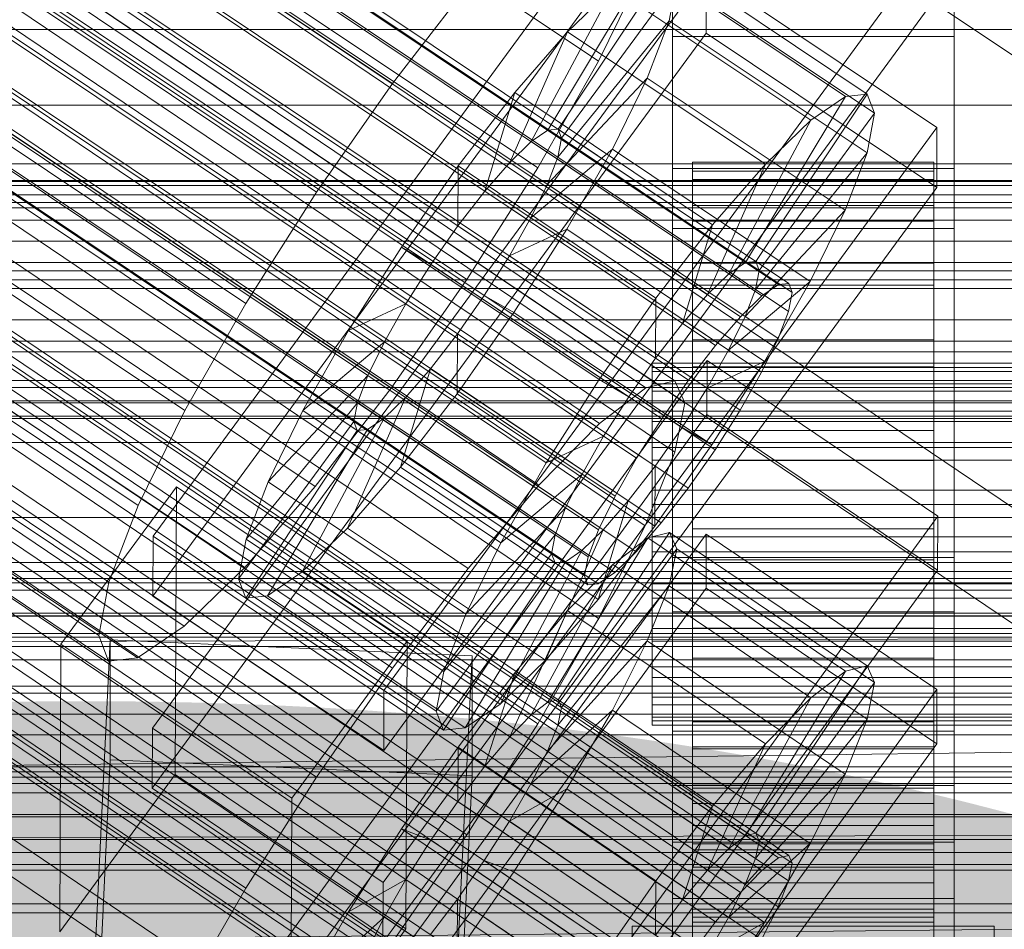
# Model space of a CAD drawing. Header units: millimetres. Extents: x -1970 to 61924, y -58230 to 6847.
# Tile 285 of 656: x -179 to -130, y -33231 to -33186. Entities that reach past the tile are written whole.
import ezdxf

# ---------------------------------------------------------------- set-up
doc = ezdxf.new("R2010")
doc.units = ezdxf.units.MM
for name, color, linetype, lineweight in [('COTAS_O', 1, 'Continuous', 0), ('frontal_C01', 7, 'Continuous', 0), ('frontal_C02', 7, 'Continuous', 0), ('frontal_C03', 7, 'Continuous', 0), ('frontal_secador', 7, 'Continuous', 0)]:
    doc.layers.add(name, color=color, linetype=linetype, lineweight=lineweight)
doc.dimstyles.new('R19_100', dxfattribs={"dimtxt": 250, "dimasz": 150, "dimexe": 150, "dimexo": 80, "dimgap": 100, "dimtad": 1, "dimtih": 1, "dimtoh": 1, "dimdsep": 46, "dimcen": 0.09, "dimadec": 0, "dimazin": 0, "dimtfac": 1, "dimtdec": 4, "dimtofl": 0, "dimtmove": 0, "dimatfit": 3, "dimfxl": 1, "dimtolj": 1, "dimtzin": 0, "dimarcsym": 0})

# ---------------------------------------------------------------- blocks, each defined once
blk = doc.blocks.new('DIM_R26_48')
at = {"layer": 'COTAS_O'}
for p, q in [((-650, -33700), (50, -33700)), ((50, -33700), (5, -33850)), ((50, -34900), (50, -33700)), ((50, -33700), (95, -33850)), ((50, -34900), (5, -34750)), ((50, -34900), (95, -34750)), ((-650, -34900), (50, -34900))]:
    blk.add_line(p, q, dxfattribs=at)
blk.add_text('1200 O', height=250, rotation=90, dxfattribs=at).set_placement((-50, -34300))

msp = doc.modelspace()

# ---------------------------------------------------------------- linework, layer by layer
at = {"layer": 'frontal_C01'}
for p, q in [((-331.181, -33079.124), (-146.872, -33203.459)), ((-332.629, -33079.473), (-148.32, -33203.808)), ((-330.692, -33080.214), (-146.383, -33204.548)), ((-334.938, -33081.238), (-150.629, -33205.573)), ((-355.53, -33082.938), (-141.731, -33227.166)), ((-355.017, -33082.814), (-141.218, -33227.043)), ((-331.197, -33082.669), (-146.887, -33207.003)), ((-356.348, -33083.564), (-142.549, -33227.792)), ((-354.844, -33083.201), (-141.045, -33227.429)), ((-355.022, -33084.07), (-141.224, -33228.299)), ((-337.95, -33084.299), (-153.641, -33208.633)), ((-357.415, -33084.648), (-143.617, -33228.876)), ((-355.541, -33085.365), (-141.742, -33229.593)), ((-358.659, -33086.117), (-144.861, -33230.346)), ((-332.659, -33086.321), (-148.35, -33210.656)), ((-356.363, -33086.995), (-142.565, -33231.223)), ((-146.196, -33232.1), (-359.995, -33087.872)), ((-341.461, -33088.446), (-157.152, -33212.78)), ((-357.434, -33088.851), (-143.635, -33233.079)), ((-361.332, -33089.791), (-147.533, -33234.02)), ((-358.68, -33090.805), (-144.881, -33235.033)), ((-334.981, -33090.923), (-150.672, -33215.258)), ((-362.578, -33091.746), (-148.779, -33235.974)), ((-360.017, -33092.725), (-146.218, -33236.953)), ((-363.648, -33093.601), (-149.85, -33237.829)), ((-160.922, -33217.731), (-345.231, -33093.397)), ((-361.352, -33094.479), (-147.554, -33238.707)), ((-364.471, -33095.232), (-150.672, -33239.46)), ((-362.596, -33095.948), (-148.798, -33240.177)), ((-338.003, -33096.16), (-153.694, -33220.495)), ((-364.989, -33096.526), (-151.191, -33240.754)), ((-363.664, -33097.033), (-149.865, -33241.261)), ((-365.168, -33097.396), (-151.369, -33241.624)), ((-364.995, -33097.782), (-151.196, -33242.01)), ((-364.482, -33097.658), (-150.683, -33241.887)), ((-349.002, -33098.815), (-164.693, -33223.149)), ((-341.52, -33101.675), (-157.211, -33226.01)), ((-352.519, -33104.33), (-168.21, -33228.665)), ((-345.291, -33107.093), (-160.982, -33231.428)), ((-355.541, -33109.567), (-171.232, -33233.902)), ((-349.061, -33112.044), (-164.752, -33236.379)), ((-130, -33209.806), (-228.298, -33143.494)), ((-228.298, -33149.274), (-130, -33215.586)), ((-342.5, -33189.755), (342.5, -33189.755)), ((342.5, -33195.462), (-342.5, -33195.462)), ((300, -33197.985), (-300, -33197.985)), ((300, -33202.015), (-300, -33202.015)), ((-172.809, -33240.291), (-145.277, -33202.437)), ((-145.289, -33205.133), (-145.277, -33202.437)), ((-145.277, -33202.437), (-133.809, -33210.173)), ((-148.32, -33203.808), (-146.872, -33203.459)), ((-146.872, -33203.459), (-146.383, -33204.548)), ((-150.629, -33205.573), (-148.32, -33203.808)), ((342.5, -33204.538), (-342.5, -33204.538)), ((-146.383, -33204.548), (-146.887, -33207.003)), ((-145.289, -33205.133), (-172.821, -33242.988)), ((-133.821, -33212.87), (-145.289, -33205.133)), ((-153.641, -33208.633), (-150.629, -33205.573)), ((-146.887, -33207.003), (-148.35, -33210.656)), ((-157.152, -33212.78), (-153.641, -33208.633)), ((342.5, -33210.245), (-342.5, -33210.245)), ((-133.809, -33210.173), (-161.341, -33248.028)), ((-133.809, -33210.173), (-133.821, -33212.87)), ((-148.35, -33210.656), (-150.672, -33215.258)), ((-172.847, -33248.919), (-145.315, -33211.065)), ((-153.199, -33219.43), (-148.226, -33211.252)), ((-152.686, -33219.306), (-147.143, -33210.991)), ((-148.226, -33211.252), (-149.953, -33212.573)), ((-147.143, -33210.991), (-148.226, -33211.252)), ((-148.226, -33211.252), (-138.396, -33217.883)), ((-147.143, -33210.991), (-137.313, -33217.622)), ((-146.777, -33211.806), (-147.143, -33210.991)), ((-145.327, -33213.761), (-145.315, -33211.065)), ((-145.315, -33211.065), (-133.847, -33218.801)), ((-152.513, -33219.692), (-146.777, -33211.806)), ((-147.155, -33213.642), (-146.777, -33211.806)), ((-146.777, -33211.806), (-136.948, -33218.437)), ((-147, -33214.932), (-147, -33212.235)), ((-147, -33212.235), (-133, -33212.235)), ((-147, -33258.458), (-147, -33212.235)), ((-133, -33212.235), (-133, -33214.932)), ((-133, -33212.235), (-133, -33258.458)), ((-160.922, -33217.731), (-157.152, -33212.78)), ((-154.017, -33220.055), (-149.953, -33212.573)), ((-149.953, -33212.573), (-152.207, -33214.862)), ((-149.953, -33212.573), (-140.123, -33219.204)), ((-161.353, -33250.724), (-133.821, -33212.87)), ((-145.327, -33213.761), (-172.859, -33251.615)), ((-152.692, -33220.562), (-147.155, -33213.642)), ((-148.249, -33216.375), (-147.155, -33213.642)), ((-147.155, -33213.642), (-137.325, -33220.274)), ((-133.859, -33221.497), (-145.327, -33213.761)), ((-155.085, -33221.14), (-152.207, -33214.862)), ((-152.207, -33214.862), (-154.833, -33217.964)), ((-150.672, -33215.258), (-153.694, -33220.495)), ((-152.207, -33214.862), (-142.377, -33221.493)), ((-133, -33214.932), (-147, -33214.932)), ((-147, -33214.932), (-147, -33261.154)), ((-133, -33261.154), (-133, -33214.932)), ((-153.21, -33221.857), (-148.249, -33216.375)), ((-149.985, -33219.817), (-148.249, -33216.375)), ((-148.249, -33216.375), (-138.419, -33223.006)), ((-137.313, -33217.622), (-142.856, -33225.937)), ((-138.396, -33217.883), (-137.313, -33217.622)), ((-137.313, -33217.622), (-136.948, -33218.437)), ((-164.693, -33223.149), (-160.922, -33217.731)), ((-154.833, -33217.964), (-157.653, -33221.667)), ((-156.329, -33222.609), (-154.833, -33217.964)), ((-154.833, -33217.964), (-145.003, -33224.595)), ((-138.396, -33217.883), (-143.369, -33226.061)), ((-140.123, -33219.204), (-138.396, -33217.883)), ((342.5, -33218.63), (-342.5, -33218.63)), ((-136.948, -33218.437), (-142.683, -33226.324)), ((-136.948, -33218.437), (-137.325, -33220.274)), ((-133.847, -33218.801), (-161.379, -33256.655)), ((-133.847, -33218.801), (-133.859, -33221.497)), ((-154.017, -33220.055), (-153.199, -33219.43)), ((-153.199, -33219.43), (-152.686, -33219.306)), ((-143.369, -33226.061), (-153.199, -33219.43)), ((-142.856, -33225.937), (-152.686, -33219.306)), ((-152.686, -33219.306), (-152.513, -33219.692)), ((-140.123, -33219.204), (-144.188, -33226.687)), ((-142.377, -33221.493), (-140.123, -33219.204)), ((-155.085, -33221.14), (-154.017, -33220.055)), ((-154.033, -33223.487), (-149.985, -33219.817)), ((-144.188, -33226.687), (-154.017, -33220.055)), ((-152.513, -33219.692), (-152.692, -33220.562)), ((-142.683, -33226.324), (-152.513, -33219.692)), ((-152.246, -33223.734), (-149.985, -33219.817)), ((-149.985, -33219.817), (-140.156, -33226.448)), ((-153.694, -33220.495), (-157.211, -33226.01)), ((-152.692, -33220.562), (-153.21, -33221.857)), ((-142.862, -33227.193), (-152.692, -33220.562)), ((-137.325, -33220.274), (-142.862, -33227.193)), ((-137.325, -33220.274), (-138.419, -33223.006)), ((-156.329, -33222.609), (-155.085, -33221.14)), ((-145.255, -33227.771), (-155.085, -33221.14)), ((-147, -33223.559), (-147, -33220.863)), ((-147, -33220.863), (-133, -33220.863)), ((-147, -33267.086), (-147, -33220.863)), ((-146, -33231.046), (-146, -33221.047)), ((-146, -33221.047), (-146, -33221.639)), ((-146, -33221.047), (-134, -33221.047)), ((-146, -33221.749), (-146, -33221.047)), ((-134, -33221.639), (-134, -33221.047)), ((-134, -33221.047), (-134, -33231.046)), ((-134, -33221.047), (-134, -33221.749)), ((-133, -33220.863), (-133, -33223.559)), ((-133, -33220.863), (-133, -33267.086)), ((-161.391, -33259.352), (-133.859, -33221.497)), ((-142.377, -33221.493), (-145.255, -33227.771)), ((-145.003, -33224.595), (-142.377, -33221.493)), ((-157.653, -33221.667), (-160.474, -33225.72)), ((-157.653, -33221.667), (-157.665, -33224.364)), ((-147.823, -33228.299), (-157.653, -33221.667)), ((-153.21, -33221.857), (-154.033, -33223.487)), ((-143.38, -33228.488), (-153.21, -33221.857)), ((-146, -33231.327), (-146, -33221.639)), ((-146, -33221.639), (-146, -33223.486)), ((-146, -33221.639), (-134, -33221.639)), ((-146, -33231.379), (-146, -33221.749)), ((-146, -33221.749), (-134, -33221.749)), ((-146, -33223.699), (-146, -33221.749)), ((-134, -33223.486), (-134, -33221.639)), ((-134, -33221.639), (-134, -33231.327)), ((-134, -33221.749), (-134, -33231.379)), ((-134, -33221.749), (-134, -33223.699)), ((-157.665, -33224.364), (-156.329, -33222.609)), ((-146.499, -33229.24), (-156.329, -33222.609)), ((-138.419, -33223.006), (-143.38, -33228.488)), ((-138.419, -33223.006), (-140.156, -33226.448)), ((342.5, -33223.469), (-342.5, -33223.469)), ((-168.21, -33228.665), (-164.693, -33223.149)), ((-154.033, -33223.487), (-155.103, -33225.343)), ((-144.203, -33230.118), (-154.033, -33223.487)), ((-133, -33223.559), (-147, -33223.559)), ((-147, -33223.559), (-147, -33269.782)), ((-146, -33232.201), (-146, -33223.486)), ((-146, -33223.486), (-146, -33226.461)), ((-146, -33223.486), (-134, -33223.486)), ((-134, -33226.461), (-134, -33223.486)), ((-134, -33223.486), (-134, -33232.201)), ((-133, -33269.782), (-133, -33223.559)), ((-155.103, -33225.343), (-152.246, -33223.734)), ((-154.877, -33227.86), (-152.246, -33223.734)), ((-152.246, -33223.734), (-142.416, -33230.366)), ((-146, -33232.302), (-146, -33223.699)), ((-146, -33223.699), (-134, -33223.699)), ((-146, -33226.762), (-146, -33223.699)), ((-134, -33223.699), (-134, -33232.302)), ((-134, -33223.699), (-134, -33226.762)), ((-159.001, -33226.283), (-157.665, -33224.364)), ((-157.665, -33224.364), (-147.835, -33230.995)), ((-147.823, -33228.299), (-145.003, -33224.595)), ((-145.003, -33224.595), (-146.499, -33229.24)), ((-155.103, -33225.343), (-156.35, -33227.297)), ((-145.274, -33231.974), (-155.103, -33225.343)), ((-160.474, -33225.72), (-163.105, -33229.846)), ((-157.211, -33226.01), (-160.982, -33231.428)), ((-159.001, -33226.283), (-160.474, -33225.72)), ((-160.474, -33225.72), (-150.644, -33232.351)), ((-142.856, -33225.937), (-143.369, -33226.061)), ((-142.683, -33226.324), (-142.856, -33225.937)), ((-160.247, -33228.238), (-159.001, -33226.283)), ((-149.171, -33232.914), (-159.001, -33226.283)), ((-146, -33233.611), (-146, -33226.461)), ((-146, -33226.461), (-146, -33230.362)), ((-146, -33226.461), (-134, -33226.461)), ((-140.156, -33226.448), (-144.203, -33230.118)), ((-143.369, -33226.061), (-144.188, -33226.687)), ((-142.862, -33227.193), (-142.683, -33226.324)), ((-140.156, -33226.448), (-142.416, -33230.366)), ((-134, -33230.362), (-134, -33226.461)), ((-134, -33226.461), (-134, -33233.611)), ((-146, -33233.753), (-146, -33226.762)), ((-146, -33226.762), (-134, -33226.762)), ((-146, -33230.73), (-146, -33226.762)), ((-144.188, -33226.687), (-145.255, -33227.771)), ((-134, -33226.762), (-134, -33233.753)), ((-134, -33226.762), (-134, -33230.73)), ((-156.35, -33227.297), (-157.686, -33229.217)), ((-156.35, -33227.297), (-154.877, -33227.86)), ((-146.52, -33233.928), (-156.35, -33227.297)), ((-143.38, -33228.488), (-142.862, -33227.193)), ((-142.549, -33227.792), (-141.731, -33227.166)), ((-141.731, -33227.166), (-141.218, -33227.043)), ((-141.045, -33227.429), (-141.224, -33228.299)), ((-141.218, -33227.043), (-141.045, -33227.429)), ((-157.698, -33231.913), (-154.877, -33227.86)), ((-154.877, -33227.86), (-145.047, -33234.491)), ((-145.255, -33227.771), (-146.499, -33229.24)), ((-143.617, -33228.876), (-142.549, -33227.792)), ((-160.247, -33228.238), (-163.105, -33229.846)), ((-161.318, -33230.093), (-160.247, -33228.238)), ((-150.417, -33234.869), (-160.247, -33228.238)), ((-150.644, -33232.351), (-147.823, -33228.299)), ((-147.835, -33230.995), (-147.823, -33228.299)), ((-144.203, -33230.118), (-143.38, -33228.488)), ((-141.224, -33228.299), (-141.742, -33229.593)), ((-171.232, -33233.902), (-168.21, -33228.665)), ((-144.861, -33230.346), (-143.617, -33228.876)), ((-157.686, -33229.217), (-159.022, -33230.971)), ((-157.686, -33229.217), (-157.698, -33231.913)), ((-147.856, -33235.848), (-157.686, -33229.217)), ((-146.499, -33229.24), (-147.835, -33230.995)), ((342.5, -33229.887), (-342.5, -33229.887)), ((-163.105, -33229.846), (-165.365, -33233.763)), ((-163.105, -33229.846), (-153.275, -33236.477)), ((-141.742, -33229.593), (-142.565, -33231.223)), ((-161.318, -33230.093), (-165.365, -33233.763)), ((-162.14, -33231.724), (-161.318, -33230.093)), ((-151.488, -33236.724), (-161.318, -33230.093)), ((-146.196, -33232.1), (-144.861, -33230.346)), ((-146, -33235.459), (-146, -33230.362)), ((-146, -33230.362), (-146, -33234.923)), ((-146, -33230.362), (-134, -33230.362)), ((-145.274, -33231.974), (-144.203, -33230.118)), ((-142.416, -33230.366), (-145.274, -33231.974)), ((-142.416, -33230.366), (-145.047, -33234.491)), ((-134, -33234.923), (-134, -33230.362)), ((-134, -33230.362), (-134, -33235.459))]:
    msp.add_line(p, q, dxfattribs=at)
at = {"layer": 'frontal_C02'}
for p, q in [((-355.53, -33055.696), (-141.731, -33198.672)), ((-355.017, -33055.64), (-141.218, -33198.616)), ((-354.844, -33056.095), (-141.045, -33199.07)), ((-356.348, -33056.259), (-142.549, -33199.234)), ((-355.022, -33057.029), (-141.224, -33200.004)), ((-357.415, -33057.29), (-143.617, -33200.265)), ((-355.541, -33058.379), (-141.742, -33201.354)), ((-358.659, -33058.719), (-144.861, -33201.694)), ((-356.363, -33060.052), (-142.565, -33203.028)), ((-146.196, -33203.423), (-359.995, -33060.448)), ((-357.434, -33061.936), (-143.635, -33204.911)), ((-361.332, -33062.36), (-147.533, -33205.336)), ((-358.68, -33063.901), (-144.881, -33206.876)), ((-362.578, -33064.325), (-148.779, -33207.3)), ((-334.981, -33064.304), (-150.672, -33187.559)), ((-160.922, -33188.675), (-345.231, -33065.42)), ((-360.017, -33065.813), (-146.218, -33208.788)), ((-363.648, -33066.209), (-149.85, -33209.184)), ((-364.471, -33067.882), (-150.672, -33210.857)), ((-361.352, -33067.542), (-147.554, -33210.518)), ((-364.989, -33069.232), (-151.191, -33212.207)), ((-362.596, -33068.971), (-148.798, -33211.947)), ((-338.003, -33069.619), (-153.694, -33192.874)), ((-365.168, -33070.166), (-151.369, -33213.141)), ((-363.664, -33070.002), (-149.865, -33212.977)), ((-364.995, -33070.62), (-151.196, -33213.596)), ((-364.482, -33070.565), (-150.683, -33213.54)), ((-349.002, -33070.817), (-164.693, -33194.072)), ((-341.52, -33075.164), (-157.211, -33198.419)), ((-352.519, -33076.362), (-168.21, -33199.617)), ((-345.291, -33080.561), (-160.982, -33203.816)), ((-355.541, -33081.678), (-171.232, -33204.932)), ((-349.061, -33085.442), (-164.752, -33208.697)), ((-357.863, -33086.401), (-173.554, -33209.656)), ((-352.572, -33089.475), (-168.263, -33212.729)), ((-359.326, -33090.211), (-175.016, -33213.465)), ((-355.584, -33092.384), (-171.275, -33215.639)), ((-359.83, -33092.846), (-175.521, -33216.101)), ((-359.341, -33094.129), (-175.032, -33217.384)), ((-357.893, -33093.972), (-173.584, -33217.226)), ((-228.298, -33121.594), (-130, -33187.33)), ((-172.809, -33211.173), (-145.277, -33173.65)), ((-145.289, -33176.631), (-172.821, -33214.153)), ((-133.809, -33181.319), (-161.341, -33218.842)), ((-153.199, -33191.003), (-148.226, -33182.742)), ((-152.686, -33190.947), (-147.143, -33182.624)), ((-148.35, -33182.835), (-150.672, -33187.559)), ((-148.226, -33182.742), (-138.396, -33189.316)), ((-147.143, -33182.624), (-137.313, -33189.198)), ((-172.847, -33220.71), (-145.315, -33183.188)), ((-147, -33186.342), (-147, -33183.362)), ((-147, -33229.18), (-147, -33183.362)), ((-145.327, -33186.168), (-145.315, -33183.188)), ((-145.315, -33183.188), (-133.847, -33190.857)), ((-133, -33183.362), (-133, -33186.342)), ((-133, -33183.362), (-133, -33229.18)), ((-160.922, -33188.675), (-157.152, -33183.794)), ((-154.017, -33191.565), (-149.953, -33183.93)), ((-152.513, -33191.401), (-146.777, -33183.584)), ((-149.953, -33183.93), (-152.207, -33186.106)), ((-149.953, -33183.93), (-140.123, -33190.503)), ((-147.155, -33185.556), (-146.777, -33183.584)), ((-146.777, -33183.584), (-136.948, -33190.158)), ((-161.353, -33221.822), (-133.821, -33184.3)), ((-152.692, -33192.335), (-147.155, -33185.556)), ((-148.249, -33188.405), (-147.155, -33185.556)), ((-147.155, -33185.556), (-137.325, -33192.129)), ((-145.327, -33186.168), (-172.859, -33223.691)), ((-155.085, -33192.596), (-152.207, -33186.106)), ((-152.207, -33186.106), (-154.833, -33189.122)), ((-152.207, -33186.106), (-142.377, -33192.68)), ((-133, -33186.342), (-147, -33186.342)), ((-147, -33186.342), (-147, -33232.161)), ((-133.859, -33193.838), (-145.327, -33186.168)), ((-133, -33232.161), (-133, -33186.342)), ((-150.672, -33187.559), (-153.694, -33192.874)), ((-164.693, -33194.072), (-160.922, -33188.675)), ((-153.21, -33193.685), (-148.249, -33188.405)), ((-149.985, -33191.939), (-148.249, -33188.405)), ((-148.249, -33188.405), (-138.419, -33194.979)), ((-154.833, -33189.122), (-157.653, -33192.774)), ((-156.329, -33194.025), (-154.833, -33189.122)), ((-154.833, -33189.122), (-145.003, -33195.696)), ((-138.396, -33189.316), (-143.369, -33197.576)), ((-137.313, -33189.198), (-142.856, -33197.52)), ((-140.123, -33190.503), (-138.396, -33189.316)), ((-138.396, -33189.316), (-137.313, -33189.198)), ((-137.313, -33189.198), (-136.948, -33190.158)), ((-136.948, -33190.158), (-142.683, -33197.975)), ((-136.948, -33190.158), (-137.325, -33192.129)), ((-140.123, -33190.503), (-144.188, -33198.139)), ((-142.377, -33192.68), (-140.123, -33190.503)), ((-133.847, -33190.857), (-161.379, -33228.38)), ((-154.017, -33191.565), (-153.199, -33191.003)), ((-153.199, -33191.003), (-152.686, -33190.947)), ((-143.369, -33197.576), (-153.199, -33191.003)), ((-142.856, -33197.52), (-152.686, -33190.947)), ((-152.686, -33190.947), (-152.513, -33191.401)), ((-133.847, -33190.857), (-133.859, -33193.838)), ((-155.085, -33192.596), (-154.017, -33191.565)), ((-144.188, -33198.139), (-154.017, -33191.565)), ((-152.513, -33191.401), (-152.692, -33192.335)), ((-142.683, -33197.975), (-152.513, -33191.401)), ((-154.033, -33195.359), (-149.985, -33191.939)), ((-152.246, -33195.915), (-149.985, -33191.939)), ((-149.985, -33191.939), (-140.156, -33198.512)), ((-137.325, -33192.129), (-142.862, -33198.909)), ((-137.325, -33192.129), (-138.419, -33194.979)), ((-156.329, -33194.025), (-155.085, -33192.596)), ((-145.255, -33199.169), (-155.085, -33192.596)), ((-152.692, -33192.335), (-153.21, -33193.685)), ((-142.862, -33198.909), (-152.692, -33192.335)), ((-146, -33202.583), (-146, -33192.591)), ((-146, -33192.591), (-146, -33193.038)), ((-146, -33192.591), (-134, -33192.591)), ((-146, -33193.439), (-146, -33192.591)), ((-142.377, -33192.68), (-145.255, -33199.169)), ((-145.003, -33195.696), (-142.377, -33192.68)), ((-134, -33193.038), (-134, -33192.591)), ((-134, -33192.591), (-134, -33202.583)), ((-134, -33192.591), (-134, -33193.439)), ((-157.653, -33192.774), (-160.474, -33196.811)), ((-157.653, -33192.774), (-157.665, -33195.754)), ((-147.823, -33199.347), (-157.653, -33192.774)), ((-153.694, -33192.874), (-157.211, -33198.419)), ((-147, -33195.88), (-147, -33192.9)), ((-147, -33192.9), (-133, -33192.9)), ((-147, -33238.718), (-147, -33192.9)), ((-146, -33202.794), (-146, -33193.038)), ((-146, -33193.038), (-146, -33194.747)), ((-146, -33193.038), (-134, -33193.038)), ((-134, -33194.747), (-134, -33193.038)), ((-134, -33193.038), (-134, -33202.794)), ((-133, -33192.9), (-133, -33195.88)), ((-133, -33192.9), (-133, -33238.718)), ((-153.21, -33193.685), (-154.033, -33195.359)), ((-143.38, -33200.259), (-153.21, -33193.685)), ((-146, -33202.985), (-146, -33193.439)), ((-146, -33193.439), (-134, -33193.439)), ((-146, -33195.523), (-146, -33193.439)), ((-134, -33193.439), (-134, -33202.985)), ((-134, -33193.439), (-134, -33195.523)), ((-168.21, -33199.617), (-164.693, -33194.072)), ((-161.391, -33231.36), (-133.859, -33193.838)), ((-157.665, -33195.754), (-156.329, -33194.025)), ((-146.499, -33200.598), (-156.329, -33194.025)), ((450, -33194.595), (-450, -33194.595)), ((-146, -33203.604), (-146, -33194.747)), ((-146, -33194.747), (-146, -33197.603)), ((-146, -33194.747), (-134, -33194.747)), ((-138.419, -33194.979), (-143.38, -33200.259)), ((-138.419, -33194.979), (-140.156, -33198.512)), ((-134, -33197.603), (-134, -33194.747)), ((-134, -33194.747), (-134, -33203.604)), ((-154.033, -33195.359), (-155.103, -33197.242)), ((-144.203, -33201.932), (-154.033, -33195.359)), ((-147.823, -33199.347), (-145.003, -33195.696)), ((-145.003, -33195.696), (-146.499, -33200.598)), ((-146, -33203.972), (-146, -33195.523)), ((-146, -33195.523), (-134, -33195.523)), ((-146, -33198.701), (-146, -33195.523)), ((-134, -33195.523), (-134, -33203.972)), ((-134, -33195.523), (-134, -33198.701)), ((-159.001, -33197.666), (-157.665, -33195.754)), ((-157.665, -33195.754), (-147.835, -33202.328)), ((-155.103, -33197.242), (-152.246, -33195.915)), ((-154.877, -33200.062), (-152.246, -33195.915)), ((-152.246, -33195.915), (-142.416, -33202.488)), ((-133, -33195.88), (-147, -33195.88)), ((-147, -33195.88), (-147, -33241.698)), ((-133, -33241.698), (-133, -33195.88)), ((-160.474, -33196.811), (-163.105, -33200.959)), ((-159.001, -33197.666), (-160.474, -33196.811)), ((-160.474, -33196.811), (-150.644, -33203.384)), ((-155.103, -33197.242), (-156.35, -33199.207)), ((-145.274, -33203.816), (-155.103, -33197.242)), ((-146, -33204.957), (-146, -33197.603)), ((-146, -33197.603), (-146, -33201.412)), ((-146, -33197.603), (-134, -33197.603)), ((-143.369, -33197.576), (-144.188, -33198.139)), ((-142.856, -33197.52), (-143.369, -33197.576)), ((-142.683, -33197.975), (-142.856, -33197.52)), ((-134, -33201.412), (-134, -33197.603)), ((-134, -33197.603), (-134, -33204.957)), ((-160.247, -33199.631), (-159.001, -33197.666)), ((-149.171, -33204.24), (-159.001, -33197.666)), ((-144.188, -33198.139), (-145.255, -33199.169)), ((-142.862, -33198.909), (-142.683, -33197.975)), ((-157.211, -33198.419), (-160.982, -33203.816)), ((-140.156, -33198.512), (-144.203, -33201.932)), ((-140.156, -33198.512), (-142.416, -33202.488)), ((-141.731, -33198.672), (-141.218, -33198.616)), ((-141.218, -33198.616), (-141.045, -33199.07)), ((-146, -33205.477), (-146, -33198.701)), ((-146, -33198.701), (-134, -33198.701)), ((-146, -33202.756), (-146, -33198.701)), ((-143.38, -33200.259), (-142.862, -33198.909)), ((-142.549, -33199.234), (-141.731, -33198.672)), ((-141.045, -33199.07), (-141.224, -33200.004)), ((-134, -33198.701), (-134, -33205.477)), ((-134, -33198.701), (-134, -33202.756)), ((-156.35, -33199.207), (-157.686, -33201.119)), ((-156.35, -33199.207), (-154.877, -33200.062)), ((-146.52, -33205.78), (-156.35, -33199.207)), ((-150.644, -33203.384), (-147.823, -33199.347)), ((-147.835, -33202.328), (-147.823, -33199.347)), ((-145.255, -33199.169), (-146.499, -33200.598)), ((-143.617, -33200.265), (-142.549, -33199.234)), ((-171.232, -33204.932), (-168.21, -33199.617)), ((-160.247, -33199.631), (-163.105, -33200.959)), ((-161.318, -33201.515), (-160.247, -33199.631)), ((-150.417, -33206.205), (-160.247, -33199.631)), ((-157.698, -33204.1), (-154.877, -33200.062)), ((-154.877, -33200.062), (-145.047, -33206.636)), ((-141.224, -33200.004), (-141.742, -33201.354)), ((-144.861, -33201.694), (-143.617, -33200.265)), ((-144.203, -33201.932), (-143.38, -33200.259)), ((-163.105, -33200.959), (-165.365, -33204.935)), ((-163.105, -33200.959), (-153.275, -33207.532)), ((-146.499, -33200.598), (-147.835, -33202.328)), ((-161.318, -33201.515), (-165.365, -33204.935)), ((-162.14, -33203.188), (-161.318, -33201.515)), ((-151.488, -33208.088), (-161.318, -33201.515)), ((-157.686, -33201.119), (-159.022, -33202.849)), ((-157.686, -33201.119), (-157.698, -33204.1)), ((-147.856, -33207.693), (-157.686, -33201.119)), ((-146, -33206.761), (-146, -33201.412)), ((-146, -33201.412), (-146, -33205.913)), ((-146, -33201.412), (-134, -33201.412)), ((-141.742, -33201.354), (-142.565, -33203.028)), ((-134, -33205.913), (-134, -33201.412)), ((-134, -33201.412), (-134, -33206.761)), ((-146.196, -33203.423), (-144.861, -33201.694)), ((-145.274, -33203.816), (-144.203, -33201.932)), ((-147.835, -33202.328), (-149.171, -33204.24)), ((-142.416, -33202.488), (-145.274, -33203.816)), ((-142.416, -33202.488), (-145.047, -33206.636)), ((-159.022, -33202.849), (-160.518, -33207.751)), ((-159.022, -33202.849), (-160.266, -33204.277)), ((-149.192, -33209.422), (-159.022, -33202.849)), ((-148, -33202.985), (-148, -33202.583)), ((-148, -33202.583), (-148, -33202.794)), ((-148, -33202.583), (148, -33202.583)), ((-148, -33202.794), (-148, -33203.604)), ((-148, -33202.794), (148, -33202.794)), ((-148, -33203.972), (-148, -33202.985)), ((-148, -33202.985), (148, -33202.985)), ((-146, -33202.794), (-146, -33202.583)), ((-134, -33202.583), (-146, -33202.583)), ((-146, -33202.583), (-146, -33202.985)), ((-146, -33207.398), (-146, -33202.756)), ((-146, -33202.756), (-134, -33202.756)), ((-146, -33207.412), (-146, -33202.756)), ((-146, -33203.604), (-146, -33202.794)), ((-134, -33202.794), (-146, -33202.794)), ((-134, -33202.985), (-146, -33202.985)), ((-146, -33202.985), (-146, -33203.972)), ((-142.565, -33203.028), (-143.635, -33204.911)), ((-134, -33202.583), (-134, -33202.794)), ((-134, -33202.985), (-134, -33202.583)), ((-134, -33202.756), (-134, -33207.398)), ((-134, -33202.756), (-134, -33207.412)), ((-134, -33202.794), (-134, -33203.604)), ((-134, -33203.972), (-134, -33202.985)), ((-162.14, -33203.188), (-167.102, -33208.468)), ((-162.659, -33204.538), (-162.14, -33203.188)), ((-152.311, -33209.762), (-162.14, -33203.188)), ((-153.275, -33207.532), (-150.644, -33203.384)), ((-150.644, -33203.384), (-149.171, -33204.24)), ((-147.533, -33205.336), (-146.196, -33203.423)), ((-160.982, -33203.816), (-164.752, -33208.697)), ((-148, -33203.604), (-148, -33204.957)), ((-148, -33203.604), (148, -33203.604)), ((-148, -33205.477), (-148, -33203.972)), ((-148, -33203.972), (148, -33203.972)), ((-146.52, -33205.78), (-145.274, -33203.816)), ((-146, -33204.957), (-146, -33203.604)), ((-134, -33203.604), (-146, -33203.604)), ((-134, -33203.972), (-146, -33203.972)), ((-146, -33203.972), (-146, -33205.477)), ((-134, -33203.604), (-134, -33204.957)), ((-134, -33205.477), (-134, -33203.972)), ((-160.266, -33204.277), (-163.144, -33210.767)), ((-160.266, -33204.277), (-161.333, -33205.308)), ((-160.518, -33207.751), (-157.698, -33204.1)), ((-150.436, -33210.851), (-160.266, -33204.277)), ((-157.698, -33204.1), (-147.868, -33210.673)), ((-149.171, -33204.24), (-150.417, -33206.205)), ((-173.554, -33209.656), (-171.232, -33204.932)), ((-162.659, -33204.538), (-168.196, -33211.317)), ((-165.365, -33204.935), (-167.102, -33208.468)), ((-165.365, -33204.935), (-155.535, -33211.508)), ((-162.837, -33205.472), (-162.659, -33204.538)), ((-152.829, -33211.112), (-162.659, -33204.538)), ((-148, -33204.957), (-148, -33206.761)), ((-148, -33204.957), (148, -33204.957)), ((-146, -33206.761), (-146, -33204.957)), ((-134, -33204.957), (-146, -33204.957)), ((-143.635, -33204.911), (-144.881, -33206.876)), ((-134, -33204.957), (-134, -33206.761)), ((-162.837, -33205.472), (-168.573, -33213.289)), ((-161.333, -33205.308), (-165.397, -33212.943)), ((-162.664, -33205.927), (-162.837, -33205.472)), ((-153.008, -33212.046), (-162.837, -33205.472)), ((-161.333, -33205.308), (-162.151, -33205.871)), ((-151.503, -33211.882), (-161.333, -33205.308)), ((-148.779, -33207.3), (-147.533, -33205.336)), ((-148, -33207.398), (-148, -33205.477)), ((-148, -33205.477), (148, -33205.477)), ((-134, -33205.477), (-146, -33205.477)), ((-146, -33205.477), (-146, -33207.398)), ((-134, -33207.398), (-134, -33205.477)), ((-162.664, -33205.927), (-168.208, -33214.249)), ((-162.151, -33205.871), (-167.125, -33214.131)), ((-162.151, -33205.871), (-162.664, -33205.927)), ((-152.835, -33212.5), (-162.664, -33205.927)), ((-152.321, -33212.444), (-162.151, -33205.871)), ((-147.856, -33207.693), (-146.52, -33205.78)), ((-145.047, -33206.636), (-146.52, -33205.78)), ((-146, -33205.913), (-146, -33208.893)), ((-134, -33205.913), (-146, -33205.913)), ((-146, -33205.913), (-146, -33210.8)), ((-134, -33208.893), (-134, -33205.913)), ((-134, -33210.8), (-134, -33205.913)), ((-153.275, -33207.532), (-150.417, -33206.205)), ((-150.417, -33206.205), (-151.488, -33208.088)), ((-450, -33206.517), (450, -33206.517)), ((-148, -33206.761), (-148, -33208.893)), ((-148, -33206.761), (148, -33206.761)), ((-145.047, -33206.636), (-147.868, -33210.673)), ((-144.881, -33206.876), (-146.218, -33208.788)), ((-146, -33208.893), (-146, -33206.761)), ((-134, -33206.761), (-146, -33206.761)), ((-134, -33206.761), (-134, -33208.893)), ((-149.85, -33209.184), (-148.779, -33207.3)), ((-148, -33209.603), (-148, -33207.398)), ((-148, -33207.398), (148, -33207.398)), ((-134, -33207.398), (-146, -33207.398)), ((-146, -33207.398), (-146, -33209.603)), ((-146, -33209.603), (-146, -33207.412)), ((-146, -33207.412), (-134, -33207.412)), ((-146, -33212.352), (-146, -33207.412)), ((-134, -33209.603), (-134, -33207.398)), ((-134, -33207.412), (-134, -33209.603)), ((-134, -33207.412), (-134, -33212.352)), ((-163.144, -33210.767), (-160.518, -33207.751)), ((-160.518, -33207.751), (-150.688, -33214.324)), ((-155.535, -33211.508), (-153.275, -33207.532)), ((-149.192, -33209.422), (-147.856, -33207.693)), ((-147.868, -33210.673), (-147.856, -33207.693)), ((-155.535, -33211.508), (-151.488, -33208.088)), ((-151.488, -33208.088), (-152.311, -33209.762)), ((-177.394, -33216.532), (-171.658, -33208.715)), ((-171.715, -33223.022), (-171.658, -33208.715)), ((-171.658, -33208.715), (-160.19, -33216.384)), ((-164.752, -33208.697), (-168.263, -33212.729)), ((-167.102, -33208.468), (-168.196, -33211.317)), ((-167.102, -33208.468), (-157.272, -33215.041)), ((-148, -33208.893), (-148, -33211.208)), ((148, -33208.893), (-148, -33208.893)), ((-146.218, -33208.788), (-147.554, -33210.518)), ((-146, -33208.893), (-134, -33208.893)), ((-146, -33211.208), (-146, -33208.893)), ((-134, -33208.893), (-134, -33211.208)), ((-150.672, -33210.857), (-149.85, -33209.184)), ((-175.016, -33213.465), (-173.554, -33209.656)), ((-157.272, -33215.041), (-152.311, -33209.762)), ((-152.311, -33209.762), (-152.829, -33211.112)), ((-150.688, -33214.324), (-149.192, -33209.422)), ((-150.436, -33210.851), (-149.192, -33209.422)), ((-148, -33211.943), (-148, -33209.603)), ((-148, -33209.603), (148, -33209.603)), ((-134, -33209.603), (-146, -33209.603)), ((-146, -33209.603), (-146, -33211.943)), ((-134, -33211.943), (-134, -33209.603)), ((-165.397, -33212.943), (-163.144, -33210.767)), ((-163.144, -33210.767), (-153.314, -33217.341)), ((-153.314, -33217.341), (-150.436, -33210.851)), ((-151.503, -33211.882), (-150.436, -33210.851)), ((-151.191, -33212.207), (-150.672, -33210.857)), ((-147.868, -33210.673), (-150.688, -33214.324)), ((-147.554, -33210.518), (-148.798, -33211.947)), ((-146, -33211.208), (-146, -33210.8)), ((-146, -33210.8), (-146, -33215.74)), ((-146, -33210.8), (-134, -33210.8)), ((-134, -33215.74), (-134, -33210.8)), ((-134, -33210.8), (-134, -33211.208)), ((-172.809, -33211.173), (-172.821, -33214.153)), ((-161.341, -33218.842), (-172.809, -33211.173)), ((-168.196, -33211.317), (-168.573, -33213.289)), ((-168.196, -33211.317), (-158.366, -33217.891)), ((-158.366, -33217.891), (-152.829, -33211.112)), ((-152.829, -33211.112), (-153.008, -33212.046)), ((-148, -33211.208), (-148, -33213.548)), ((-148, -33211.208), (148, -33211.208)), ((-146, -33213.548), (-146, -33211.208)), ((-134, -33211.208), (-146, -33211.208)), ((-134, -33211.208), (-134, -33213.548)), ((-157.272, -33215.041), (-155.535, -33211.508)), ((-158.743, -33219.863), (-153.008, -33212.046)), ((-155.567, -33219.517), (-151.503, -33211.882)), ((-153.008, -33212.046), (-152.835, -33212.5)), ((-152.321, -33212.444), (-151.503, -33211.882)), ((-151.369, -33213.141), (-151.191, -33212.207)), ((-148.798, -33211.947), (-149.865, -33212.977)), ((-148, -33214.258), (-148, -33211.943)), ((-148, -33211.943), (148, -33211.943)), ((-146, -33211.943), (-146, -33212.352)), ((-134, -33211.943), (-146, -33211.943)), ((-146, -33211.943), (-146, -33214.258)), ((-134, -33212.352), (-134, -33211.943)), ((-134, -33214.258), (-134, -33211.943)), ((-168.263, -33212.729), (-171.275, -33215.639)), ((-158.378, -33220.822), (-152.835, -33212.5)), ((-157.295, -33220.704), (-152.321, -33212.444)), ((-152.835, -33212.5), (-152.321, -33212.444)), ((-146, -33212.352), (-134, -33212.352)), ((-146, -33217.239), (-146, -33212.352)), ((-134, -33212.352), (-134, -33217.239)), ((-168.573, -33213.289), (-168.208, -33214.249)), ((-168.573, -33213.289), (-158.743, -33219.863)), ((-167.125, -33214.131), (-165.397, -33212.943)), ((-165.397, -33212.943), (-155.567, -33219.517)), ((-151.196, -33213.596), (-151.369, -33213.141)), ((-149.865, -33212.977), (-150.683, -33213.54)), ((-175.521, -33216.101), (-175.016, -33213.465)), ((-150.683, -33213.54), (-151.196, -33213.596)), ((-148, -33213.548), (-148, -33215.754)), ((-148, -33213.548), (148, -33213.548)), ((-146, -33215.754), (-146, -33213.548)), ((-146, -33213.548), (-146, -33215.74)), ((-134, -33213.548), (-146, -33213.548)), ((-134, -33215.74), (-134, -33213.548)), ((-134, -33213.548), (-134, -33215.754)), ((-172.821, -33214.153), (-161.353, -33221.822)), ((-168.208, -33214.249), (-167.125, -33214.131)), ((-168.208, -33214.249), (-158.378, -33220.822)), ((-167.125, -33214.131), (-157.295, -33220.704)), ((-148, -33216.39), (-148, -33214.258)), ((-148, -33214.258), (148, -33214.258)), ((-146, -33214.258), (-146, -33217.239)), ((-134, -33214.258), (-146, -33214.258)), ((-146, -33214.258), (-146, -33216.39)), ((-134, -33217.239), (-134, -33214.258)), ((-134, -33216.39), (-134, -33214.258)), ((-150.688, -33214.324), (-153.314, -33217.341)), ((-158.366, -33217.891), (-157.272, -33215.041)), ((-171.275, -33215.639), (-173.584, -33217.226)), ((-148, -33215.754), (-148, -33217.674)), ((-148, -33215.754), (148, -33215.754)), ((-146, -33215.74), (-146, -33220.396)), ((-146, -33215.74), (-134, -33215.74)), ((-146, -33217.674), (-146, -33215.754)), ((-146, -33215.754), (-146, -33220.396)), ((-134, -33215.754), (-146, -33215.754)), ((-134, -33220.396), (-134, -33215.74)), ((-134, -33220.396), (-134, -33215.754)), ((-134, -33215.754), (-134, -33217.674)), ((-175.032, -33217.384), (-175.521, -33216.101)), ((-177.811, -33275.591), (-174.943, -33216.325)), ((-177.394, -33216.532), (-177.451, -33230.839)), ((-165.926, -33224.201), (-177.394, -33216.532)), ((-174.943, -33222.288), (-174.943, -33216.325)), ((-174.943, -33216.325), (-156.962, -33217.118)), ((-160.19, -33216.384), (-165.926, -33224.201)), ((-160.19, -33216.384), (-160.247, -33230.691)), ((-148, -33218.194), (-148, -33216.39)), ((-148, -33216.39), (148, -33216.39)), ((-146, -33216.39), (-146, -33221.74)), ((-134, -33216.39), (-146, -33216.39)), ((-146, -33216.39), (-146, -33218.194)), ((-134, -33221.74), (-134, -33216.39)), ((-134, -33218.194), (-134, -33216.39)), ((-173.584, -33217.226), (-175.032, -33217.384)), ((-156.962, -33217.118), (-159.83, -33276.384)), ((-156.962, -33217.118), (-156.962, -33223.08)), ((-153.314, -33217.341), (-155.567, -33219.517)), ((-148, -33217.674), (-148, -33219.18)), ((-148, -33217.674), (148, -33217.674)), ((-146, -33217.239), (-134, -33217.239)), ((-146, -33221.74), (-146, -33217.239)), ((-146, -33219.18), (-146, -33217.674)), ((-146, -33217.674), (-146, -33224.451)), ((-134, -33217.674), (-146, -33217.674)), ((-134, -33217.239), (-134, -33221.74)), ((-134, -33224.451), (-134, -33217.674)), ((-134, -33217.674), (-134, -33219.18)), ((-158.743, -33219.863), (-158.366, -33217.891)), ((-148, -33219.547), (-148, -33218.194)), ((-148, -33218.194), (148, -33218.194)), ((-146, -33218.194), (-146, -33225.548)), ((-134, -33218.194), (-146, -33218.194)), ((-146, -33218.194), (-146, -33219.547)), ((-134, -33225.548), (-134, -33218.194)), ((-134, -33219.547), (-134, -33218.194)), ((-161.353, -33221.822), (-161.341, -33218.842)), ((-148, -33219.18), (-148, -33220.167)), ((-148, -33219.18), (148, -33219.18)), ((-146, -33220.167), (-146, -33219.18)), ((-146, -33219.18), (-146, -33227.628)), ((-134, -33219.18), (-146, -33219.18)), ((-134, -33227.628), (-134, -33219.18)), ((-134, -33219.18), (-134, -33220.167)), ((-155.567, -33219.517), (-157.295, -33220.704)), ((-148, -33220.357), (-148, -33219.547)), ((-148, -33219.547), (148, -33219.547)), ((-146, -33219.547), (-146, -33228.404)), ((-134, -33219.547), (-146, -33219.547)), ((-146, -33219.547), (-146, -33220.357)), ((-134, -33228.404), (-134, -33219.547)), ((-134, -33220.357), (-134, -33219.547)), ((-158.378, -33220.822), (-158.743, -33219.863)), ((-148, -33220.167), (-148, -33220.568)), ((-148, -33220.167), (148, -33220.167)), ((-146, -33220.568), (-146, -33220.167)), ((-146, -33220.167), (-146, -33229.712)), ((-134, -33220.167), (-146, -33220.167)), ((-134, -33229.712), (-134, -33220.167)), ((-134, -33220.167), (-134, -33220.568)), ((-148, -33220.568), (-148, -33220.357)), ((-148, -33220.357), (148, -33220.357)), ((-148, -33220.568), (148, -33220.568)), ((-146, -33220.357), (-146, -33230.114)), ((-134, -33220.357), (-146, -33220.357)), ((-146, -33220.357), (-146, -33220.568)), ((-146, -33220.396), (-146, -33224.451)), ((-146, -33220.396), (-134, -33220.396)), ((-146, -33220.568), (-146, -33230.56)), ((-134, -33220.568), (-146, -33220.568)), ((-134, -33230.114), (-134, -33220.357)), ((-134, -33220.568), (-134, -33220.357)), ((-134, -33224.451), (-134, -33220.396)), ((-134, -33230.56), (-134, -33220.568)), ((-172.847, -33220.71), (-172.859, -33223.691)), ((-161.379, -33228.38), (-172.847, -33220.71)), ((-157.295, -33220.704), (-158.378, -33220.822)), ((-146, -33221.74), (-134, -33221.74)), ((-146, -33225.548), (-146, -33221.74)), ((-134, -33221.74), (-134, -33225.548)), ((-177.811, -33281.553), (-174.943, -33222.288)), ((-156.962, -33223.08), (-174.943, -33222.288)), ((-171.715, -33223.022), (-177.451, -33230.839)), ((-160.247, -33230.691), (-171.715, -33223.022)), ((-159.83, -33282.346), (-156.962, -33223.08)), ((-172.859, -33223.691), (-161.391, -33231.36)), ((-165.983, -33238.508), (-165.926, -33224.201)), ((-146, -33224.451), (-146, -33227.628)), ((-146, -33224.451), (-134, -33224.451)), ((-134, -33227.628), (-134, -33224.451)), ((-146, -33225.548), (-134, -33225.548)), ((-146, -33228.404), (-146, -33225.548)), ((-134, -33225.548), (-134, -33228.404)), ((-147, -33240.684), (-147, -33226.377)), ((-147, -33226.377), (-133, -33226.377)), ((-147, -33235.923), (-147, -33226.377)), ((-133, -33226.377), (-133, -33240.684)), ((-133, -33226.377), (-133, -33235.923)), ((-146, -33227.628), (-146, -33229.712)), ((-146, -33227.628), (-134, -33227.628)), ((-134, -33229.712), (-134, -33227.628)), ((-161.391, -33231.36), (-161.379, -33228.38)), ((-146, -33228.404), (-134, -33228.404)), ((-146, -33230.114), (-146, -33228.404)), ((-134, -33228.404), (-134, -33230.114)), ((-133, -33229.18), (-147, -33229.18)), ((-147, -33229.18), (-147, -33232.161)), ((-133, -33232.161), (-133, -33229.18)), ((-146, -33229.712), (-146, -33230.56)), ((-146, -33229.712), (-134, -33229.712)), ((-134, -33230.56), (-134, -33229.712)), ((-146, -33230.114), (-134, -33230.114)), ((-146, -33230.56), (-146, -33230.114)), ((-134, -33230.114), (-134, -33230.56)), ((-165.983, -33238.508), (-160.247, -33230.691)), ((-149, -33236.511), (-149, -33230.55)), ((-149, -33230.55), (-131, -33230.55)), ((-149, -33275.986), (-149, -33230.55)), ((-146, -33230.56), (-134, -33230.56)), ((-131, -33230.55), (-131, -33236.511)), ((-131, -33230.55), (-131, -33275.986))]:
    msp.add_line(p, q, dxfattribs=at)
at = {"layer": 'frontal_C03'}
for p, q in [((1250, -33192.669), (-1250, -33192.669)), ((1250, -33193.55), (-1250, -33193.55)), ((1250, -33194.204), (-1250, -33194.204)), ((1250, -33196.511), (-1250, -33196.511)), ((-1250, -33197.568), (1250, -33197.568)), ((1530, -33198.434), (-1530, -33198.434)), ((1250, -33200.42), (-1250, -33200.42)), ((1250, -33201.478), (-1250, -33201.478)), ((1530, -33203.434), (-1530, -33203.434)), ((1250, -33203.785), (-1250, -33203.785)), ((1250, -33204.439), (-1250, -33204.439)), ((1250, -33205.32), (-1250, -33205.32)), ((-1250, -33212.477), (1250, -33212.477)), ((-1250, -33213.275), (1250, -33213.275)), ((-1250, -33213.859), (1250, -33213.859)), ((1250, -33215.126), (-1250, -33215.126)), ((1250, -33216.008), (-1250, -33216.008)), ((-1250, -33216.197), (1250, -33216.197)), ((1250, -33216.661), (-1250, -33216.661)), ((-1250, -33217.326), (1250, -33217.326)), ((1250, -33218.969), (-1250, -33218.969)), ((-1250, -33220.026), (1250, -33220.026)), ((-1250, -33221.046), (1250, -33221.046)), ((-1250, -33222.642), (1250, -33222.642)), ((1250, -33222.878), (-1250, -33222.878)), ((1250, -33223.935), (-1250, -33223.935)), ((1250, -33226.243), (-1250, -33226.243)), ((1250, -33226.896), (-1250, -33226.896)), ((-1250, -33227.489), (1250, -33227.489)), ((1250, -33227.778), (-1250, -33227.778)), ((-1250, -33229.445), (1250, -33229.445))]:
    msp.add_line(p, q, dxfattribs=at)
at = {"layer": 'frontal_secador'}
for p, q in [((1250, -33186), (-1250, -33186)), ((1360, -33193.5), (-1360, -33193.5)), ((1250, -33193.75), (-1250, -33193.75)), ((1360, -33194.863), (-1360, -33194.863)), ((1360, -33198.859), (-1360, -33198.859)), ((1360, -33205.216), (-1360, -33205.216)), ((1250, -33212.924), (-1250, -33212.924)), ((1360, -33213.5), (-1360, -33213.5)), ((413, -33215), (-433.02, -33225.78)), ((413, -33215), (-424.22, -33216.98)), ((413, -33215), (-417.18, -33215.22)), ((-413, -33215), (413, -33215)), ((1360, -33223.147), (-1360, -33223.147)), ((407, -33225), (-423.38, -33233.82)), ((407, -33225), (-416.18, -33226.62)), ((407, -33225), (-410.42, -33225.18)), ((-407, -33225), (407, -33225))]:
    msp.add_line(p, q, dxfattribs=at)

# ---------------------------------------------------------------- dimensions: what is measured, and where the dimension line sits
at = {"layer": 'COTAS_O'}
dim = msp.add_aligned_dim(p1=(-650, -34900), p2=(-650, -33700), distance=-700, text='<> O', dimstyle='R19_100', dxfattribs=at)
dim.commit()
dim.dimension.update_dxf_attribs({"geometry": 'DIM_R26_48', "text_midpoint": (50, -34300)})

doc.saveas('drawing.dxf')
